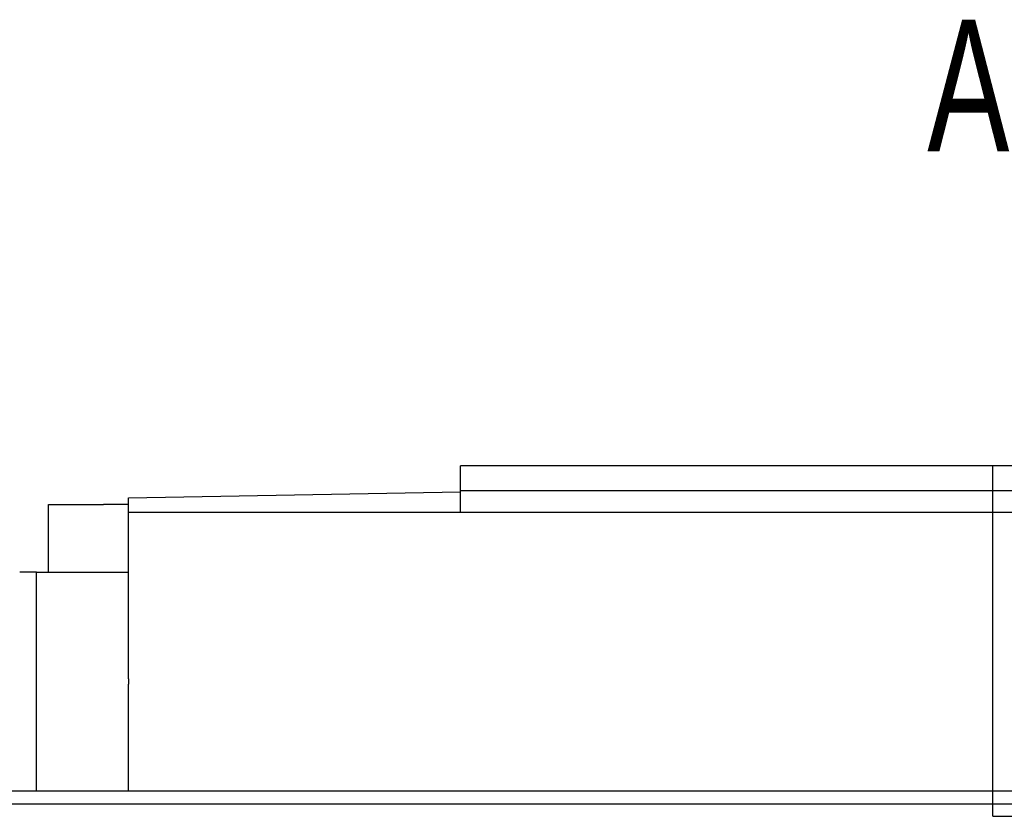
# Model space of a CAD drawing. Header units: millimetres. Extents: x 443 to 3685, y -1599 to 860.
# Tile 607 of 610: x 2831 to 2870, y 113 to 145. Entities that reach past the tile are written whole.
import ezdxf
from ezdxf.lldxf.tags import DXFTag

# ---------------------------------------------------------------- set-up
doc = ezdxf.new("R2010")
doc.units = ezdxf.units.MM
doc.layers.get('0').update_dxf_attribs({"linetype": 'CONTINUOUS'})
doc.layers.add('2', color=7, linetype='CONTINUOUS', true_color=0xffffff)
doc.layers.add('DIM', color=4, linetype='CONTINUOUS')
doc.styles.add('CHN', font='txt')
tags = doc.linetypes.add('DASHED', pattern=[25.72, 12.86, -12.86]).pattern_tags.tags
tags[6:7] = [DXFTag(74, 4), DXFTag(75, 0), DXFTag(340, '0'), DXFTag(46, 0.0), DXFTag(50, 0.0), DXFTag(44, 0.0), DXFTag(45, 0.0)]
tags[4:5] = [DXFTag(74, 4), DXFTag(75, 0), DXFTag(340, '0'), DXFTag(46, 0.0), DXFTag(50, 0.0), DXFTag(44, 0.0), DXFTag(45, 0.0)]

msp = doc.modelspace()

# ---------------------------------------------------------------- linework, layer by layer
at = {"linetype": 'Continuous'}
msp.add_line((2992.332, 114.016), (2729.157, 114.015), dxfattribs=at)
msp.add_line((2641.157, 113.515), (3083.157, 113.515))
at = {"layer": '2', "color": 0, "linetype": 'Continuous'}
for p, q in [((2848.407, 126.015), (2848.407, 127.015)), ((2880.407, 127.015), (2848.407, 127.015)), ((2835.157, 125.734), (2848.407, 125.965)), ((2848.407, 125.165), (2848.407, 126.015)), ((2880.407, 126.015), (2848.407, 126.015)), ((2831.957, 122.765), (2831.957, 125.465)), ((2831.957, 125.465), (2834.157, 125.465)), ((2835.157, 125.465), (2834.157, 125.465)), ((2835.157, 125.165), (2835.157, 125.734)), ((2835.157, 118.51), (2835.157, 125.165)), ((2835.157, 125.165), (2910.157, 125.165)), ((2831.484, 122.765), (2830.807, 122.765)), ((2831.484, 122.765), (2835.157, 122.765)), ((2831.484, 114.015), (2831.484, 122.765)), ((2835.157, 118.51), (2835.157, 118.289)), ((2835.157, 114.015), (2835.157, 118.289))]:
    msp.add_line(p, q, dxfattribs=at)
at = {"layer": '2', "color": 0, "linetype": 'DASHED', "ltscale": 0.1}
for q in [(2869.657, 127.015), (2875.657, 113.015)]:
    msp.add_line((2869.657, 113.015), q, dxfattribs=at)

# ---------------------------------------------------------------- texts
at = {"layer": 'DIM', "color": 0, "style": 'CHN', "width": 0.7}
msp.add_text('A', height=5.25, dxfattribs=at).set_placement((2867.037, 139.572))

doc.saveas('drawing.dxf')
